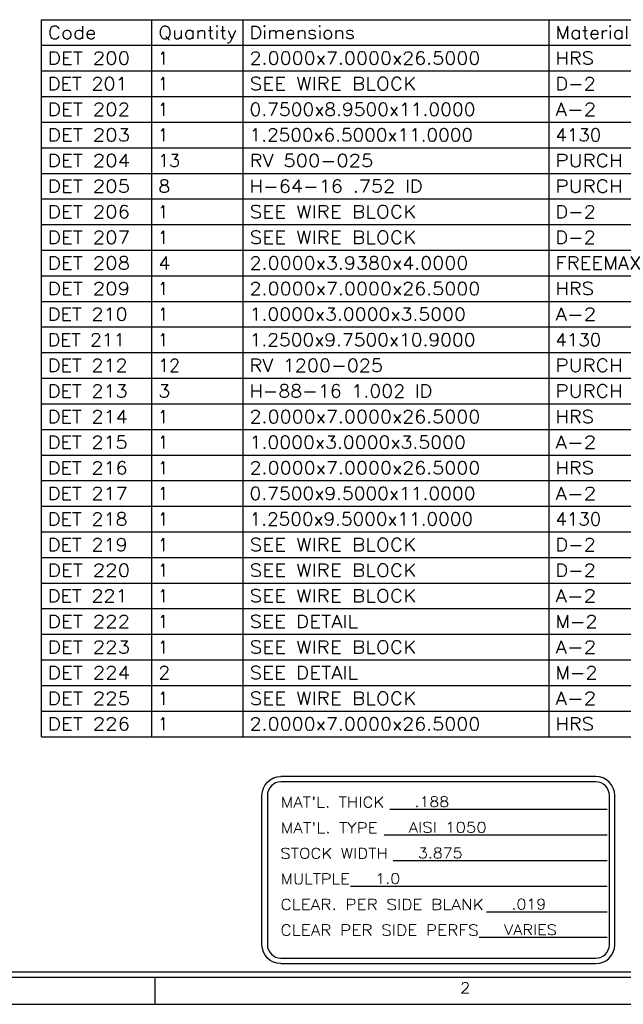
# Model space of a CAD drawing. Header units: inches. Extents: x 3 to 289, y 4 to 291.
# Tile 453 of 634: x 98.93 to 104.5, y 213.39 to 222.47. Entities that reach past the tile are written whole.
import ezdxf
from ezdxf.enums import TextEntityAlignment as Align

# ---------------------------------------------------------------- set-up
doc = ezdxf.new("R2010")
doc.units = ezdxf.units.IN
doc.header["$LTSCALE"] = 0.5
doc.header["$MEASUREMENT"] = 0
doc.layers.add('MFB', color=7, linetype='Continuous')
doc.layers.add('PLOTVIEW1', color=7, linetype='Continuous')
doc.styles.add('VERO0-Simplex', font='simplex_.ttf')
doc.styles.add('VERO5-RomanD', font='romand__.ttf')

msp = doc.modelspace()

# ---------------------------------------------------------------- linework, layer by layer
at = {"layer": 'MFB', "color": 56, "linetype": 'Continuous'}
for p, q in [((99.1285, 215.8586), (99.1285, 222.4728)), ((99.1285, 222.4728), (111.2914, 222.4728)), ((100.1475, 215.8586), (100.1475, 222.4728)), ((100.9894, 215.8586), (100.9894, 222.4728)), ((103.8114, 215.8586), (103.8114, 222.4728)), ((99.1285, 222.2365), (111.2914, 222.2365)), ((99.1285, 222.0003), (111.2914, 222.0003)), ((99.1285, 221.7641), (111.2914, 221.7641)), ((99.1285, 221.5279), (111.2914, 221.5279)), ((99.1285, 221.2917), (111.2914, 221.2917)), ((99.1285, 221.0554), (111.2914, 221.0554)), ((99.1285, 220.8192), (111.2914, 220.8192)), ((99.1285, 220.583), (111.2914, 220.583)), ((99.1285, 220.3468), (111.2914, 220.3468)), ((99.1285, 220.1106), (111.2914, 220.1106)), ((99.1285, 219.8743), (111.2914, 219.8743)), ((99.1285, 219.6381), (111.2914, 219.6381)), ((99.1285, 219.4019), (111.2914, 219.4019)), ((99.1285, 219.1657), (111.2914, 219.1657)), ((99.1285, 218.9295), (111.2914, 218.9295)), ((99.1285, 218.6932), (111.2914, 218.6932)), ((99.1285, 218.457), (111.2914, 218.457)), ((99.1285, 218.2208), (111.2914, 218.2208)), ((99.1285, 217.9846), (111.2914, 217.9846)), ((99.1285, 217.7484), (111.2914, 217.7484)), ((99.1285, 217.5121), (111.2914, 217.5121)), ((99.1285, 217.2759), (111.2914, 217.2759)), ((99.1285, 217.0397), (111.2914, 217.0397)), ((99.1285, 216.8035), (111.2914, 216.8035)), ((99.1285, 216.5673), (111.2914, 216.5673)), ((99.1285, 216.331), (111.2914, 216.331)), ((99.1285, 216.0948), (111.2914, 216.0948)), ((99.1285, 215.8586), (111.2914, 215.8586))]:
    msp.add_line(p, q, dxfattribs=at)
at = {"layer": 'PLOTVIEW1', "color": 252, "linetype": 'Continuous'}
for p, q in [((104.2428, 215.4916, 0.0197), (101.3379, 215.4916, 0.0197)), ((104.2428, 215.4416, 0.0197), (101.3379, 215.4416, 0.0197)), ((101.1629, 213.94, 0.0197), (101.1629, 215.3166, 0.0197)), ((101.2129, 215.3166, 0.0197), (101.2129, 213.94, 0.0197)), ((104.3678, 213.94, 0.0197), (104.3678, 215.3166, 0.0197)), ((104.4178, 213.94, 0.0197), (104.4178, 215.3166, 0.0197)), ((102.3411, 215.189, 0.0197), (104.3486, 215.189, 0.0197)), ((102.289, 214.9528, 0.0197), (104.3486, 214.9528, 0.0197)), ((102.3736, 214.7166, 0.0197), (104.3486, 214.7166, 0.0197)), ((101.9799, 214.4804, 0.0197), (104.3486, 214.4804, 0.0197)), ((103.2358, 214.2442, 0.0197), (104.3486, 214.2442, 0.0197)), ((103.1675, 214.008, 0.0197), (104.3486, 214.008, 0.0197)), ((101.3379, 213.815, 0.0197), (104.2428, 213.815, 0.0197)), ((101.3379, 213.765, 0.0197), (104.2428, 213.765, 0.0197))]:
    msp.add_line(p, q, dxfattribs=at)
at = {"layer": 'PLOTVIEW1', "color": 97, "linetype": 'Continuous'}
for p, q in [((65.1747, 213.69), (111.1747, 213.69)), ((65.1747, 213.64), (111.1747, 213.64)), ((100.1747, 213.64), (100.1747, 213.39)), ((65.1747, 213.39), (111.1747, 213.39))]:
    msp.add_line(p, q, dxfattribs=at)
at = {"layer": 'PLOTVIEW1', "color": 252, "linetype": 'Continuous', "extrusion": (0, 8.88178e-16, -1)}
for centre, start, end in [((-101.3379, 215.3166, -0.0197), 0, 90), ((-101.3379, 213.94, -0.0197), 270, 0)]:
    msp.add_arc(centre, 0.175, start, end, dxfattribs=at)
at = {"layer": 'PLOTVIEW1', "color": 252, "linetype": 'Continuous'}
for centre, radius, start, end in [((104.2428, 215.3166, 0.0197), 0.175, 0, 90), ((101.3379, 215.3166, 0.0197), 0.125, 90, 180), ((104.2428, 215.3166, 0.0197), 0.125, 0, 90), ((101.3379, 213.94, 0.0197), 0.125, 180, 270), ((104.2428, 213.94, 0.0197), 0.125, 270, 0), ((104.2428, 213.94, 0.0197), 0.175, 270, 0)]:
    msp.add_arc(centre, radius, start, end, dxfattribs=at)

# ---------------------------------------------------------------- texts
at = {"layer": 'MFB', "color": 7, "linetype": 'Continuous', "style": 'VERO0-Simplex'}
for s, height, width, p, p2 in [('Code', 0.11811, 1.000028, (99.1876, 222.2956), (99.636, 222.2956)), ('Quantity', 0.11811, 0.98999, (100.2065, 222.2956), (100.9304, 222.2956)), ('Dimensions', 0.11811, 0.999776, (101.0485, 222.2956), (102.0216, 222.2956)), ('Material', 0.11811, 0.999144, (103.8705, 222.2956), (104.5496, 222.2956)), ('DET 200', 0.11811, 1.001008, (99.1876, 222.0594), (99.9465, 222.0594)), ('1', 0.1181, 1.001316, (100.2065, 222.0594), (100.2951, 222.0594)), ('2.0000x7.0000x26.5000', 0.11811, 1.002413, (101.0485, 222.0594), (103.1774, 222.0594)), ('HRS', 0.11811, 1.00141, (103.8705, 222.0594), (104.2252, 222.0594)), ('DET 201', 0.11811, 1.000818, (99.1876, 221.8232), (99.9241, 221.8232)), ('1', 0.1181, 1.001316, (100.2065, 221.8232), (100.2951, 221.8232)), ('SEE WIRE BLOCK', 0.11811, 1.000349, (101.0485, 221.8232), (102.5877, 221.8232)), ('D-2', 0.11811, 1.001854, (103.8705, 221.8232), (104.2421, 221.8232)), ('DET 202', 0.11811, 1.001008, (99.1876, 221.5869), (99.9465, 221.5869)), ('1', 0.1181, 1.001316, (100.2065, 221.5869), (100.2951, 221.5869)), ('0.7500x8.9500x11.0000', 0.11811, 1.002309, (101.0485, 221.5869), (103.1327, 221.5869)), ('A-2', 0.11811, 1.001552, (103.8705, 221.5869), (104.2476, 221.5869)), ('DET 203', 0.11811, 1.001008, (99.1876, 221.3507), (99.9465, 221.3507)), ('1', 0.1181, 1.001316, (100.2065, 221.3507), (100.2951, 221.3507)), ('1.2500x6.5000x11.0000', 0.11811, 1.002255, (101.0485, 221.3507), (103.1103, 221.3507)), ('4130', 0.11811, 1.002266, (103.8705, 221.3507), (104.2919, 221.3507)), ('DET 204', 0.11811, 1.001008, (99.1876, 221.1145), (99.9465, 221.1145)), ('13', 0.11811, 1.001985, (100.2065, 221.1145), (100.406, 221.1145)), ('RV 500-025', 0.11811, 1.001968, (101.0485, 221.1145), (102.1908, 221.1145)), ('PURCH', 0.11811, 1.001173, (103.8705, 221.1145), (104.4914, 221.1145)), ('DET 205', 0.11811, 1.001008, (99.1876, 220.8783), (99.9465, 220.8783)), ('8', 0.1181, 1.00252, (100.2065, 220.8783), (100.3174, 220.8783)), ('H-64-16 .752 ID', 0.11811, 1.001476, (101.0485, 220.8783), (102.6442, 220.8783)), ('PURCH', 0.11811, 1.001173, (103.8705, 220.8783), (104.4914, 220.8783)), ('DET 206', 0.11811, 1.001008, (99.1876, 220.6421), (99.9465, 220.6421)), ('1', 0.1181, 1.001316, (100.2065, 220.6421), (100.2951, 220.6421)), ('SEE WIRE BLOCK', 0.11811, 1.000349, (101.0485, 220.6421), (102.5877, 220.6421)), ('D-2', 0.11811, 1.001854, (103.8705, 220.6421), (104.2421, 220.6421)), ('DET 207', 0.11811, 1.001008, (99.1876, 220.4058), (99.9465, 220.4058)), ('1', 0.1181, 1.001316, (100.2065, 220.4058), (100.2951, 220.4058)), ('SEE WIRE BLOCK', 0.11811, 1.000349, (101.0485, 220.4058), (102.5877, 220.4058)), ('D-2', 0.11811, 1.001854, (103.8705, 220.4058), (104.2421, 220.4058)), ('DET 208', 0.11811, 1.001008, (99.1876, 220.1696), (99.9465, 220.1696)), ('4', 0.1181, 1.00252, (100.2065, 220.1696), (100.3174, 220.1696)), ('2.0000x3.9380x4.0000', 0.11811, 1.002408, (101.0485, 220.1696), (103.0665, 220.1696)), ('FREEMAX', 0.11811, 1.000278, (103.8705, 220.1696), (104.6622, 220.1696)), ('DET 209', 0.11811, 1.001008, (99.1876, 219.9334), (99.9465, 219.9334)), ('1', 0.1181, 1.001316, (100.2065, 219.9334), (100.2951, 219.9334)), ('2.0000x7.0000x26.5000', 0.11811, 1.002413, (101.0485, 219.9334), (103.1774, 219.9334)), ('HRS', 0.11811, 1.00141, (103.8705, 219.9334), (104.2252, 219.9334)), ('DET 210', 0.11811, 1.000818, (99.1876, 219.6972), (99.9241, 219.6972)), ('1', 0.1181, 1.001316, (100.2065, 219.6972), (100.2951, 219.6972)), ('1.0000x3.0000x3.5000', 0.11811, 1.002353, (101.0485, 219.6972), (103.0441, 219.6972)), ('A-2', 0.11811, 1.001552, (103.8705, 219.6972), (104.2476, 219.6972)), ('DET 211', 0.11811, 1.000616, (99.1876, 219.461), (99.9017, 219.461)), ('1', 0.1181, 1.001316, (100.2065, 219.461), (100.2951, 219.461)), ('1.2500x9.7500x10.9000', 0.11811, 1.002309, (101.0485, 219.461), (103.1327, 219.461)), ('4130', 0.11811, 1.002266, (103.8705, 219.461), (104.2919, 219.461)), ('DET 212', 0.11811, 1.000818, (99.1876, 219.2247), (99.9241, 219.2247)), ('12', 0.11811, 1.001985, (100.2065, 219.2247), (100.406, 219.2247)), ('RV 1200-025', 0.11811, 1.001921, (101.0485, 219.2247), (102.2793, 219.2247)), ('PURCH', 0.11811, 1.001173, (103.8705, 219.2247), (104.4914, 219.2247)), ('DET 213', 0.11811, 1.000818, (99.1876, 218.9885), (99.9241, 218.9885)), ('3', 0.1181, 1.00252, (100.2065, 218.9885), (100.3174, 218.9885)), ('H-88-16 1.002 ID', 0.11811, 1.001468, (101.0485, 218.9885), (102.7328, 218.9885)), ('PURCH', 0.11811, 1.001173, (103.8705, 218.9885), (104.4914, 218.9885)), ('DET 214', 0.11811, 1.000818, (99.1876, 218.7523), (99.9241, 218.7523)), ('1', 0.1181, 1.001316, (100.2065, 218.7523), (100.2951, 218.7523)), ('2.0000x7.0000x26.5000', 0.11811, 1.002413, (101.0485, 218.7523), (103.1774, 218.7523)), ('HRS', 0.11811, 1.00141, (103.8705, 218.7523), (104.2252, 218.7523)), ('DET 215', 0.11811, 1.000818, (99.1876, 218.5161), (99.9241, 218.5161)), ('1', 0.1181, 1.001316, (100.2065, 218.5161), (100.2951, 218.5161)), ('1.0000x3.0000x3.5000', 0.11811, 1.002353, (101.0485, 218.5161), (103.0441, 218.5161)), ('A-2', 0.11811, 1.001552, (103.8705, 218.5161), (104.2476, 218.5161)), ('DET 216', 0.11811, 1.000818, (99.1876, 218.2799), (99.9241, 218.2799)), ('1', 0.1181, 1.001316, (100.2065, 218.2799), (100.2951, 218.2799)), ('2.0000x7.0000x26.5000', 0.11811, 1.002413, (101.0485, 218.2799), (103.1774, 218.2799)), ('HRS', 0.11811, 1.00141, (103.8705, 218.2799), (104.2252, 218.2799)), ('DET 217', 0.11811, 1.000818, (99.1876, 218.0436), (99.9241, 218.0436)), ('1', 0.1181, 1.001316, (100.2065, 218.0436), (100.2951, 218.0436)), ('0.7500x9.5000x11.0000', 0.11811, 1.002309, (101.0485, 218.0436), (103.1327, 218.0436)), ('A-2', 0.11811, 1.001552, (103.8705, 218.0436), (104.2476, 218.0436)), ('DET 218', 0.11811, 1.000818, (99.1876, 217.8074), (99.9241, 217.8074)), ('1', 0.1181, 1.001316, (100.2065, 217.8074), (100.2951, 217.8074)), ('1.2500x9.5000x11.0000', 0.11811, 1.002255, (101.0485, 217.8074), (103.1103, 217.8074)), ('4130', 0.11811, 1.002266, (103.8705, 217.8074), (104.2919, 217.8074)), ('DET 219', 0.11811, 1.000818, (99.1876, 217.5712), (99.9241, 217.5712)), ('1', 0.1181, 1.001316, (100.2065, 217.5712), (100.2951, 217.5712)), ('SEE WIRE BLOCK', 0.11811, 1.000349, (101.0485, 217.5712), (102.5877, 217.5712)), ('D-2', 0.11811, 1.001854, (103.8705, 217.5712), (104.2421, 217.5712)), ('DET 220', 0.11811, 1.001008, (99.1876, 217.335), (99.9465, 217.335)), ('1', 0.1181, 1.001316, (100.2065, 217.335), (100.2951, 217.335)), ('SEE WIRE BLOCK', 0.11811, 1.000349, (101.0485, 217.335), (102.5877, 217.335)), ('D-2', 0.11811, 1.001854, (103.8705, 217.335), (104.2421, 217.335)), ('DET 221', 0.11811, 1.000818, (99.1876, 217.0988), (99.9241, 217.0988)), ('1', 0.1181, 1.001316, (100.2065, 217.0988), (100.2951, 217.0988)), ('SEE WIRE BLOCK', 0.11811, 1.000349, (101.0485, 217.0988), (102.5877, 217.0988)), ('A-2', 0.11811, 1.001552, (103.8705, 217.0988), (104.2476, 217.0988)), ('DET 222', 0.11811, 1.001008, (99.1876, 216.8625), (99.9465, 216.8625)), ('1', 0.1181, 1.001316, (100.2065, 216.8625), (100.2951, 216.8625)), ('SEE DETAIL', 0.11811, 1.000107, (101.0485, 216.8625), (102.0499, 216.8625)), ('M-2', 0.11811, 1.001173, (103.8705, 216.8625), (104.2585, 216.8625)), ('DET 223', 0.11811, 1.001008, (99.1876, 216.6263), (99.9465, 216.6263)), ('1', 0.1181, 1.001316, (100.2065, 216.6263), (100.2951, 216.6263)), ('SEE WIRE BLOCK', 0.11811, 1.000349, (101.0485, 216.6263), (102.5877, 216.6263)), ('A-2', 0.11811, 1.001552, (103.8705, 216.6263), (104.2476, 216.6263)), ('DET 224', 0.11811, 1.001008, (99.1876, 216.3901), (99.9465, 216.3901)), ('2', 0.1181, 1.00252, (100.2065, 216.3901), (100.3174, 216.3901)), ('SEE DETAIL', 0.11811, 1.000107, (101.0485, 216.3901), (102.0499, 216.3901)), ('M-2', 0.11811, 1.001173, (103.8705, 216.3901), (104.2585, 216.3901)), ('DET 225', 0.11811, 1.001008, (99.1876, 216.1539), (99.9465, 216.1539)), ('1', 0.1181, 1.001316, (100.2065, 216.1539), (100.2951, 216.1539)), ('SEE WIRE BLOCK', 0.11811, 1.000349, (101.0485, 216.1539), (102.5877, 216.1539)), ('A-2', 0.11811, 1.001552, (103.8705, 216.1539), (104.2476, 216.1539)), ('DET 226', 0.11811, 1.001008, (99.1876, 215.9177), (99.9465, 215.9177)), ('1', 0.1181, 1.001316, (100.2065, 215.9177), (100.2951, 215.9177)), ('2.0000x7.0000x26.5000', 0.11811, 1.002413, (101.0485, 215.9177), (103.1774, 215.9177)), ('HRS', 0.11811, 1.00141, (103.8705, 215.9177), (104.2252, 215.9177))]:
    msp.add_text(s, height=height, dxfattribs=dict(at, width=width)).set_placement(p, p2, align=Align.FIT)
at = {"layer": 'PLOTVIEW1', "color": 7, "linetype": 'Continuous', "style": 'VERO5-RomanD'}
for s, height, width, p, p2 in [("MAT'L. THICK", 0.096051, 1.000049, (101.3374, 215.2066, 0.0197), (102.2914, 215.2066, 0.0197)), ('.188', 0.09605, 0.999363, (102.5697, 215.2104, 0.0197), (102.8904, 215.2104, 0.0197)), ("MAT'L. TYPE", 0.096729, 1.000128, (101.3373, 214.9702, 0.0197), (102.2297, 214.9702, 0.0197)), ('AISI 1050', 0.09605, 0.999575, (102.5176, 214.9742, 0.0197), (103.2361, 214.9742, 0.0197)), ('STOCK WIDTH', 0.097257, 1.000077, (101.3325, 214.7338, 0.0197), (102.325, 214.7338, 0.0197)), ('3.875', 0.09605, 0.999444, (102.6022, 214.738, 0.0197), (103.0132, 214.738, 0.0197)), ('MULTPLE', 0.0994, 1.001072, (101.3367, 214.4968, 0.0197), (101.9731, 214.4968, 0.0197)), ('1.0', 0.09605, 0.999218, (102.2085, 214.5017, 0.0197), (102.439, 214.5017, 0.0197)), ('CLEAR. PER SIDE BLANK', 0.099997, 0.999719, (101.3334, 214.2604, 0.0197), (103.2096, 214.2604, 0.0197)), ('.019', 0.09605, 0.999363, (103.4644, 214.2655, 0.0197), (103.7852, 214.2655, 0.0197)), ('CLEAR PER SIDE PERFS', 0.101029, 0.999699, (101.3333, 214.0239, 0.0197), (103.1621, 214.0239, 0.0197)), ('VARIES', 0.09605, 0.999744, (103.3961, 214.0293, 0.0197), (103.8842, 214.0293, 0.0197))]:
    msp.add_text(s, height=height, dxfattribs=dict(at, width=width)).set_placement(p, p2, align=Align.FIT)
at = {"layer": 'PLOTVIEW1', "color": 56, "linetype": 'Continuous', "style": 'VERO5-RomanD', "width": 0.999731}
msp.add_text('2', height=0.1, dxfattribs=at).set_placement((102.9907, 213.4919), (103.0847, 213.4919), align=Align.FIT)

doc.saveas('drawing.dxf')
